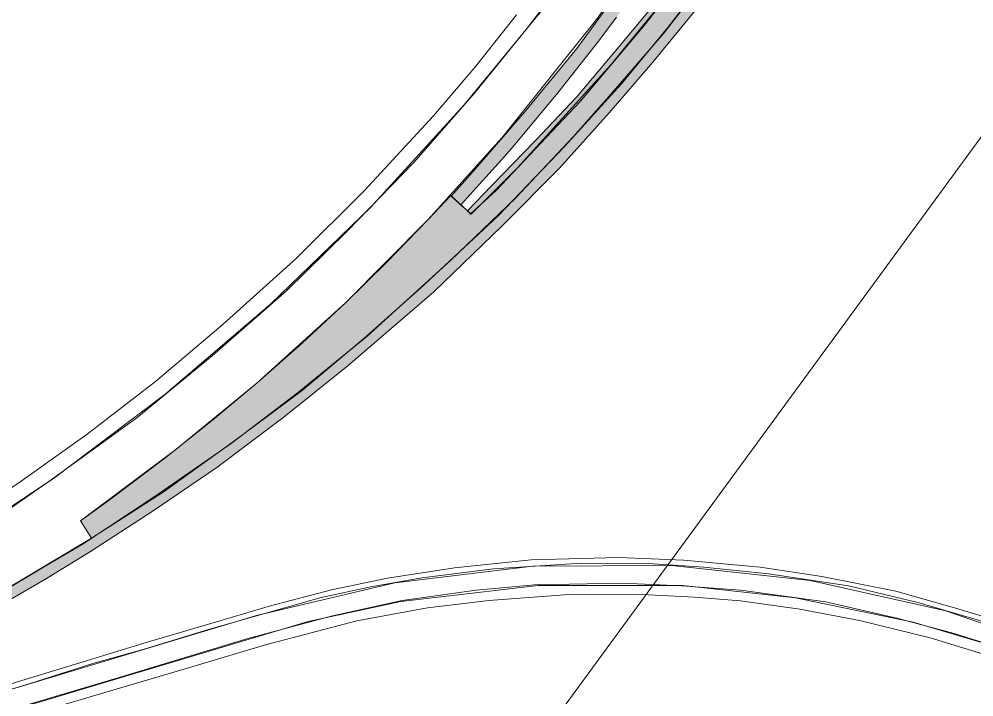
# Model space of a CAD drawing. Extents: x 2356431 to 2371438, y 6972864 to 6982525.
# Drawn here: x 2370562.25 to 2370593.13, y 6981535.16 to 6981557.09 of the extents above; entities that cross this region are included whole.
import ezdxf

# ---------------------------------------------------------------- set-up
doc = ezdxf.new("R2010")
doc.units = 0
doc.header["$LTSCALE"] = 5.6
for name, color, linetype, lineweight in [('1', 7, 'Continuous', 25), ('11', 7, 'Continuous', 13), ('12', 7, 'Continuous', 13), ('13', 7, 'Continuous', 13)]:
    doc.layers.add(name, color=color, linetype=linetype, lineweight=lineweight)

msp = doc.modelspace()

# ---------------------------------------------------------------- hatches: boundary and pattern name
at = {"layer": '11'}
msp.add_hatch(color=256, dxfattribs=at).paths.add_polyline_path([(2370564.585, 6981540.292), (2370566.91, 6981541.787), (2370569.143, 6981543.395), (2370571.401, 6981545.08), (2370573.4, 6981546.762), (2370575.232, 6981548.39), (2370577.741, 6981550.726), (2370579.901, 6981552.981), (2370581.728, 6981554.997), (2370583.233, 6981556.816), (2370584.119, 6981557.977), (2370583.628, 6981558.363), (2370581.389, 6981555.611), (2370578.363, 6981552.281), (2370576.871, 6981550.777), (2370576.209, 6981551.387), (2370575.468, 6981550.592), (2370574.156, 6981549.241), (2370572.8, 6981547.913), (2370571.398, 6981546.608), (2370569.95, 6981545.327), (2370568.507, 6981544.119), (2370566.961, 6981542.889), (2370565.203, 6981541.56), (2370564.229, 6981540.858)])
at = {"layer": '12'}
for points in [[(2370589.48, 6981571.518), (2370590.038, 6981571.441), (2370589.946, 6981571.454), (2370589.885, 6981571.336), (2370589.754, 6981571.03), (2370589.226, 6981569.864), (2370588.143, 6981567.7), (2370587.405, 6981566.273), (2370586.874, 6981565.328), (2370586.01, 6981563.822), (2370585.224, 6981562.555), (2370584.722, 6981561.727), (2370584.113, 6981560.79), (2370583.056, 6981559.226), (2370581.569, 6981557.156), (2370580.995, 6981556.387), (2370579.677, 6981554.7), (2370578.291, 6981553.043), (2370577.958, 6981552.657), (2370576.629, 6981551.184), (2370576.537, 6981551.081), (2370576.615, 6981551.001), (2370576.228, 6981551.361), (2370576.921, 6981552.144), (2370578.598, 6981554.083), (2370580.29, 6981556.141), (2370582.03, 6981558.532), (2370583.446, 6981560.56), (2370585.138, 6981563.268), (2370586.672, 6981565.897), (2370587.228, 6981566.901), (2370587.99, 6981568.365), (2370588.76, 6981569.901)], [(2370591.484, 6981571.205), (2370590.833, 6981569.922), (2370590.333, 6981568.984), (2370589.437, 6981567.356), (2370588.524, 6981565.805), (2370588.107, 6981565.114), (2370586.788, 6981563.021), (2370585.232, 6981560.786), (2370583.237, 6981558.108), (2370581.484, 6981555.996), (2370580.274, 6981554.566), (2370578.964, 6981553.174), (2370577.532, 6981551.697), (2370576.759, 6981550.896), (2370576.84, 6981550.781), (2370577.676, 6981551.548), (2370579.125, 6981553.078), (2370580.391, 6981554.425), (2370582.478, 6981556.889), (2370583.958, 6981558.793), (2370585.874, 6981561.364), (2370587.463, 6981563.795), (2370588.246, 6981565.03), (2370588.665, 6981565.719), (2370589.271, 6981566.736), (2370589.918, 6981567.835), (2370590.513, 6981568.895), (2370590.937, 6981569.745), (2370591.682, 6981571.198)], [(2370548.344, 6981531.788), (2370548.174, 6981532.194), (2370552.426, 6981533.932), (2370555.028, 6981535.163), (2370557.245, 6981536.227), (2370559.787, 6981537.521), (2370561.641, 6981538.524), (2370563.225, 6981539.467), (2370564.317, 6981540.109), (2370566.654, 6981541.656), (2370569.104, 6981543.364), (2370571.247, 6981544.985), (2370573.49, 6981546.822), (2370576.202, 6981549.276), (2370578.303, 6981551.297), (2370580.18, 6981553.297), (2370581.394, 6981554.674), (2370583.104, 6981556.635), (2370585.01, 6981559.107), (2370586.568, 6981561.271), (2370587.932, 6981563.265), (2370588.803, 6981564.717), (2370589.129, 6981564.55), (2370587.83, 6981562.508), (2370586.309, 6981560.317), (2370584.623, 6981557.993), (2370582.743, 6981555.698), (2370581.336, 6981554.058), (2370579.727, 6981552.266), (2370577.876, 6981550.397), (2370575.665, 6981548.272), (2370572.895, 6981545.882), (2370570.818, 6981544.225), (2370568.638, 6981542.585), (2370566.52, 6981541.141), (2370564.552, 6981539.867), (2370563.137, 6981538.995), (2370561.165, 6981537.852), (2370559.486, 6981536.939), (2370557.113, 6981535.779), (2370554.208, 6981534.393), (2370552.542, 6981533.573)]]:
    msp.add_hatch(color=256, dxfattribs=at).paths.add_polyline_path(points)

# ---------------------------------------------------------------- linework, layer by layer
at = {"layer": '1', "lineweight": 13}
msp.add_lwpolyline([(2370359.058, 6981371.686), (2370521.887, 6981610.181), (2370526.335, 6981821.134), (2370603.448, 6981839.65), (2370623.649, 6981594.663), (2370420.032, 6981316.493)], close=True, dxfattribs=at)
at = {"layer": '11'}
msp.add_lwpolyline([(2370583.628, 6981558.363), (2370581.389, 6981555.611), (2370578.363, 6981552.281), (2370576.871, 6981550.777), (2370576.209, 6981551.387), (2370575.468, 6981550.592), (2370574.156, 6981549.241), (2370572.8, 6981547.913), (2370571.398, 6981546.608), (2370569.95, 6981545.327), (2370568.507, 6981544.119), (2370566.961, 6981542.889), (2370565.203, 6981541.56), (2370564.229, 6981540.858), (2370564.585, 6981540.292), (2370566.91, 6981541.787), (2370569.143, 6981543.395), (2370571.401, 6981545.08), (2370573.4, 6981546.762), (2370575.232, 6981548.39), (2370577.741, 6981550.726), (2370579.901, 6981552.981), (2370581.728, 6981554.997), (2370583.233, 6981556.816), (2370584.119, 6981557.977)], dxfattribs=at)
at = {"layer": '12'}
for points in [[(2370561.641, 6981538.524), (2370563.225, 6981539.467), (2370564.317, 6981540.109), (2370566.654, 6981541.656), (2370569.104, 6981543.364), (2370571.247, 6981544.985), (2370573.49, 6981546.822), (2370576.202, 6981549.276), (2370578.303, 6981551.297), (2370580.18, 6981553.297), (2370581.394, 6981554.674), (2370583.104, 6981556.635), (2370585.01, 6981559.107)], [(2370583.237, 6981558.108), (2370581.484, 6981555.996), (2370580.274, 6981554.566), (2370578.964, 6981553.174), (2370577.532, 6981551.697), (2370576.759, 6981550.896), (2370576.84, 6981550.781), (2370577.676, 6981551.548), (2370579.125, 6981553.078), (2370580.391, 6981554.425), (2370582.478, 6981556.889), (2370583.958, 6981558.793)], [(2370561.856, 6981541.186), (2370563.211, 6981542.132), (2370566.053, 6981544.186), (2370568.49, 6981546.193), (2370570.898, 6981548.302), (2370572.86, 6981550.228), (2370575.005, 6981552.437), (2370576.974, 6981554.695), (2370578.682, 6981556.796), (2370580.065, 6981558.6)], [(2370581.569, 6981557.156), (2370580.995, 6981556.387), (2370579.677, 6981554.7), (2370578.291, 6981553.043), (2370577.958, 6981552.657), (2370576.629, 6981551.184), (2370576.537, 6981551.081), (2370576.615, 6981551.001), (2370576.228, 6981551.361), (2370576.921, 6981552.144), (2370578.598, 6981554.083), (2370580.29, 6981556.141), (2370582.03, 6981558.532)], [(2370584.623, 6981557.993), (2370582.743, 6981555.698), (2370581.336, 6981554.058), (2370579.727, 6981552.266), (2370577.876, 6981550.397), (2370575.665, 6981548.272), (2370572.895, 6981545.882), (2370570.818, 6981544.225), (2370568.638, 6981542.585), (2370566.52, 6981541.141), (2370564.552, 6981539.867), (2370563.137, 6981538.995), (2370561.165, 6981537.852)], [(2370578.341, 6981557.23), (2370577.019, 6981555.563), (2370575.648, 6981553.965), (2370573.421, 6981551.55), (2370571.22, 6981549.359), (2370568.85, 6981547.223), (2370566.663, 6981545.368), (2370564.447, 6981543.663), (2370562.318, 6981542.146), (2370560.764, 6981541.094)], [(2370601.185, 6981534.393), (2370599.447, 6981535.289), (2370597.731, 6981536.129), (2370595.761, 6981536.958), (2370594.057, 6981537.582), (2370592.426, 6981538.065), (2370590.603, 6981538.58), (2370588.215, 6981539.054), (2370586.212, 6981539.364), (2370583.739, 6981539.587), (2370581.651, 6981539.673), (2370578.808, 6981539.591), (2370576.333, 6981539.338), (2370574.163, 6981539.001), (2370572.351, 6981538.629), (2370570.374, 6981538.111), (2370568.34, 6981537.502), (2370566.282, 6981536.896), (2370564.571, 6981536.372), (2370562.481, 6981535.733), (2370559.855, 6981534.923)], [(2370559.926, 6981534.786), (2370562.573, 6981535.586), (2370564.637, 6981536.243), (2370566.297, 6981536.709), (2370568.374, 6981537.341), (2370569.853, 6981537.762), (2370572.02, 6981538.378), (2370573.625, 6981538.724), (2370575.278, 6981539.015), (2370577.592, 6981539.305), (2370580.442, 6981539.491), (2370582.593, 6981539.477), (2370584.395, 6981539.364), (2370586.485, 6981539.144), (2370589.071, 6981538.753), (2370591.357, 6981538.207), (2370593.235, 6981537.66), (2370595.283, 6981536.952), (2370596.764, 6981536.372), (2370598.567, 6981535.557), (2370599.834, 6981534.887)], [(2370598.72, 6981534.754), (2370596.565, 6981535.748), (2370594.611, 6981536.545), (2370592.492, 6981537.209), (2370590.678, 6981537.697), (2370588.337, 6981538.234), (2370585.583, 6981538.613), (2370583.686, 6981538.757), (2370581.757, 6981538.846), (2370578.921, 6981538.788), (2370577.028, 6981538.613), (2370574.634, 6981538.282), (2370572.386, 6981537.784), (2370569.617, 6981537.039), (2370565.48, 6981535.79), (2370563.419, 6981535.173), (2370558.609, 6981533.736)], [(2370562.647, 6981534.602), (2370565.573, 6981535.466), (2370567.731, 6981536.1), (2370570.22, 6981536.847), (2370573.168, 6981537.626), (2370575.457, 6981538.045), (2370577.438, 6981538.284), (2370580.025, 6981538.474), (2370582.183, 6981538.484), (2370584.096, 6981538.388), (2370585.58, 6981538.27), (2370587.495, 6981538.001), (2370589.428, 6981537.634), (2370591.721, 6981537.072), (2370593.832, 6981536.424), (2370595.569, 6981535.776), (2370597.555, 6981534.915)]]:
    msp.add_lwpolyline(points, dxfattribs=at)
at = {"layer": '13'}
for points in [[(2370583.499, 6981560.668), (2370580.925, 6981557.074), (2370577.874, 6981553.259), (2370575.468, 6981550.592), (2370572.8, 6981547.913), (2370569.95, 6981545.327), (2370567.314, 6981543.164), (2370564.229, 6981540.858), (2370564.585, 6981540.292), (2370561.075, 6981538.201)], [(2370559.616, 6981539.745), (2370563.365, 6981542.231), (2370566.956, 6981544.942), (2370570.375, 6981547.867), (2370573.609, 6981550.995), (2370576.646, 6981554.315), (2370579.494, 6981557.789)]]:
    msp.add_lwpolyline(points, dxfattribs=at)
msp.add_lwpolyline([(2370539.791, 6981528.73), (2370548.171, 6981532.203), (2370548.432, 6981531.332), (2370557.092, 6981533.934), (2370569.928, 6981537.79), (2370574.398, 6981538.855), (2370578.864, 6981539.39), (2370583.361, 6981539.416), (2370587.833, 6981538.932), (2370592.221, 6981537.946), (2370596.469, 6981536.469), (2370600.523, 6981534.521), (2370600.218, 6981533.969), (2370597.292, 6981535.43), (2370593.772, 6981536.805), (2370591.162, 6981537.582), (2370587.355, 6981538.371), (2370583.72, 6981538.765), (2370579.033, 6981538.769), (2370574.595, 6981538.25), (2370571.599, 6981537.602), (2370539.968, 6981528.125)], close=True, dxfattribs=at)

doc.saveas('drawing.dxf')
